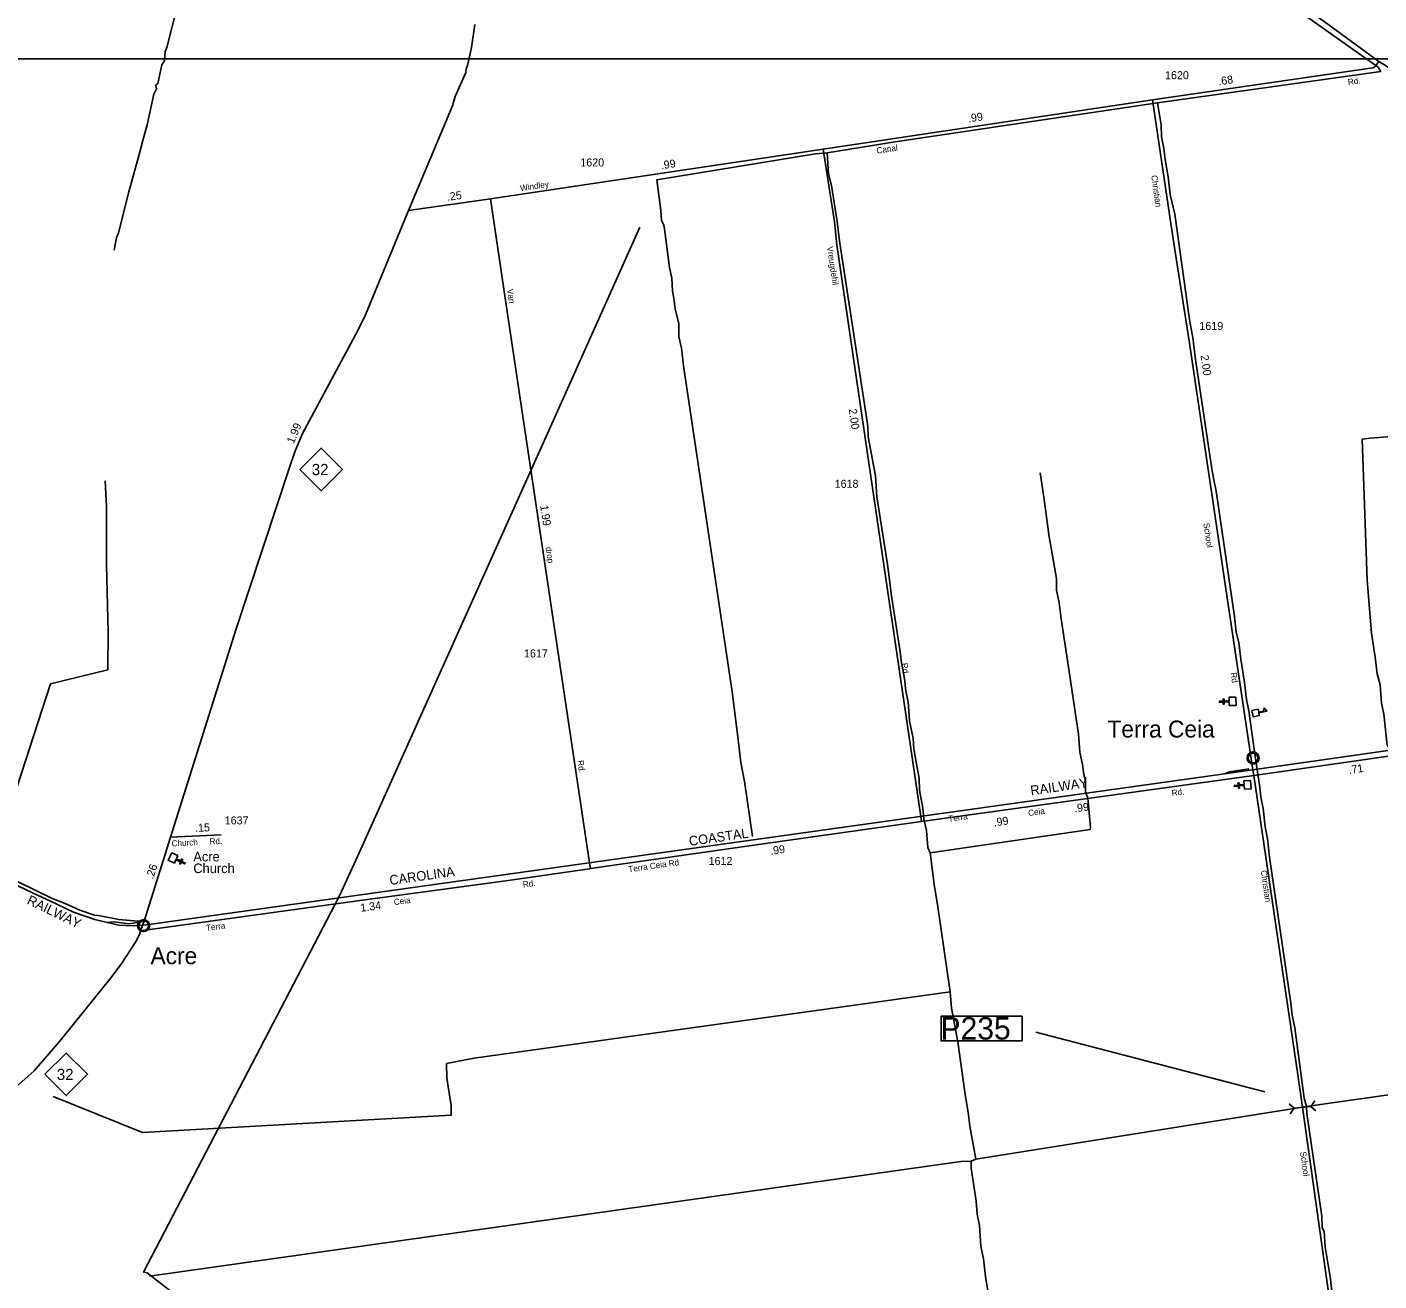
# Model space of a CAD drawing. Extents: x 2532689 to 2764727, y 536648 to 732970.
# Drawn here: x 2645127 to 2666242, y 673249 to 692837 of the extents above; entities that cross this region are included whole.
import ezdxf

# ---------------------------------------------------------------- set-up
doc = ezdxf.new("R2010")
doc.units = 0
for name, color, linetype in [('Exist Civil Demographics Community CELL', 7, 'Continuous'), ('Exist Civil Demographics Community Label', 7, 'Continuous'), ('Exist Cultural Church CELL', 7, 'Continuous'), ('Exist Cultural Church Label', 7, 'Continuous'), ('Exist Cultural Educational Facility High CELL', 7, 'Continuous'), ('Exist Hydrographic Creek Single Shore', 7, 'Continuous'), ('Exist Railroad Mainline', 7, 'Continuous'), ('Exist Railroad Mainline Label', 7, 'Continuous'), ('Exist Railroad Siding', 7, 'Continuous'), ('Exist Road Primary NC Attributed', 7, 'Continuous'), ('Exist Road Primary NC Mileage Hundredths English Label', 7, 'Continuous'), ('Exist Road Primary NC Shield CELL', 7, 'Continuous'), ('Exist Road Primary NC Shield Number Label', 7, 'Continuous'), ('Exist Road Secondary Mileage Hundredths English Label', 7, 'Continuous'), ('Exist Road Secondary Structure Pipe CELL', 7, 'Continuous'), ('Exist Road Secondary Structure Pipe Number Label', 7, 'Continuous'), ('Exist Road Secondary Type 20 Attributed', 7, 'Continuous'), ('Exist Road Secondary Type 41 Attributed', 7, 'Continuous'), ('Exist Road Secondary Type 51 Attributed', 7, 'Continuous'), ('Exist Road Secondary Type 51 Label', 7, 'Continuous'), ('Exist Road Secondary Type 51 Number Label', 7, 'Continuous'), ('Exist Utilities Electrical Transmission Line', 7, 'Continuous'), ('Map Preparation Inset Cut Line', 7, 'Continuous')]:
    doc.layers.add(name, color=color, linetype=linetype)

msp = doc.modelspace()

# ---------------------------------------------------------------- linework, layer by layer
at = {"layer": 'Exist Civil Demographics Community CELL'}
for points in [[(2664199, 681431), (2664200, 681436), (2664202, 681443), (2664205, 681450), (2664207, 681456), (2664211, 681462), (2664215, 681467), (2664219, 681471), (2664223, 681476), (2664229, 681480), (2664234, 681484), (2664239, 681487), (2664244, 681489), (2664249, 681492), (2664255, 681493), (2664259, 681495), (2664264, 681495), (2664268, 681496), (2664275, 681496), (2664279, 681496), (2664285, 681496), (2664290, 681495), (2664295, 681494), (2664300, 681493), (2664305, 681491), (2664312, 681488), (2664318, 681484), (2664323, 681481), (2664328, 681477), (2664331, 681474), (2664335, 681469), (2664339, 681465), (2664342, 681460), (2664346, 681455), (2664348, 681450), (2664350, 681445), (2664352, 681440), (2664353, 681435), (2664354, 681429), (2664355, 681425), (2664355, 681419), (2664355, 681413), (2664354, 681407), (2664353, 681402), (2664351, 681395), (2664350, 681390), (2664347, 681385), (2664344, 681379), (2664341, 681373), (2664337, 681369), (2664333, 681364), (2664328, 681359), (2664323, 681355), (2664318, 681351), (2664314, 681349), (2664307, 681345), (2664300, 681343), (2664294, 681341), (2664287, 681340), (2664283, 681340), (2664278, 681339), (2664273, 681339), (2664268, 681340), (2664263, 681340), (2664257, 681342), (2664252, 681343), (2664247, 681345), (2664242, 681347), (2664238, 681349), (2664232, 681353), (2664226, 681357), (2664221, 681362), (2664217, 681367), (2664214, 681371), (2664211, 681375), (2664206, 681382), (2664205, 681386), (2664203, 681390), (2664200, 681398), (2664199, 681405), (2664198, 681410), (2664198, 681416), (2664198, 681421), (2664198, 681428)], [(2646869, 678812), (2646870, 678818), (2646872, 678824), (2646875, 678832), (2646878, 678837), (2646881, 678843), (2646885, 678848), (2646889, 678853), (2646894, 678857), (2646899, 678862), (2646905, 678865), (2646910, 678868), (2646915, 678871), (2646920, 678873), (2646926, 678875), (2646930, 678876), (2646935, 678877), (2646939, 678877), (2646945, 678878), (2646950, 678878), (2646955, 678877), (2646960, 678877), (2646965, 678876), (2646970, 678874), (2646975, 678872), (2646982, 678869), (2646988, 678866), (2646993, 678862), (2646999, 678858), (2647002, 678855), (2647006, 678851), (2647010, 678846), (2647013, 678842), (2647016, 678836), (2647019, 678831), (2647021, 678826), (2647022, 678821), (2647023, 678817), (2647025, 678811), (2647025, 678806), (2647025, 678800), (2647025, 678794), (2647025, 678788), (2647024, 678783), (2647022, 678777), (2647020, 678771), (2647018, 678766), (2647015, 678760), (2647011, 678755), (2647008, 678750), (2647004, 678745), (2646998, 678740), (2646993, 678736), (2646988, 678733), (2646984, 678730), (2646977, 678727), (2646970, 678724), (2646964, 678723), (2646958, 678721), (2646953, 678721), (2646949, 678721), (2646943, 678721), (2646939, 678721), (2646933, 678722), (2646927, 678723), (2646923, 678724), (2646918, 678726), (2646913, 678728), (2646909, 678731), (2646902, 678735), (2646897, 678739), (2646892, 678743), (2646887, 678748), (2646884, 678752), (2646881, 678756), (2646877, 678763), (2646875, 678767), (2646874, 678771), (2646871, 678779), (2646869, 678786), (2646869, 678791), (2646868, 678798), (2646868, 678802), (2646869, 678809)]]:
    msp.add_lwpolyline(points, close=True, dxfattribs=at)
for centre, radius in [((2664276, 681418), 94.3), ((2664276, 681419), 76.7), ((2646947, 678800), 94.3), ((2646947, 678800), 76.7)]:
    msp.add_circle(centre, radius, dxfattribs=at)
at = {"layer": 'Exist Cultural Church CELL'}
for points in [[(2663903, 682237), (2663902, 682294), (2663825, 682292), (2663826, 682260), (2663810, 682259), (2663809, 682291), (2663749, 682290), (2663749, 682306), (2663809, 682307), (2663808, 682339), (2663824, 682340), (2663825, 682308), (2663901, 682310), (2663900, 682367), (2664006, 682370), (2664010, 682239)], [(2664140, 680930), (2664135, 680987), (2664059, 680981), (2664062, 680949), (2664046, 680948), (2664043, 680980), (2663983, 680975), (2663982, 680991), (2664042, 680996), (2664040, 681028), (2664056, 681029), (2664058, 680997), (2664134, 681003), (2664130, 681060), (2664236, 681068), (2664246, 680938)], [(2647484, 679894), (2647460, 679843), (2647529, 679811), (2647542, 679840), (2647557, 679833), (2647543, 679804), (2647598, 679778), (2647591, 679764), (2647537, 679789), (2647523, 679760), (2647509, 679767), (2647522, 679796), (2647453, 679828), (2647429, 679776), (2647332, 679820), (2647387, 679939)]]:
    msp.add_lwpolyline(points, close=True, dxfattribs=at)
at = {"layer": 'Exist Cultural Educational Facility High CELL'}
msp.add_lwpolyline([(2664258, 682162), (2664354, 682180), (2664363, 682135), (2664436, 682149), (2664451, 682200), (2664491, 682150), (2664364, 682125), (2664373, 682080), (2664277, 682062)], close=True, dxfattribs=at)
at = {"layer": 'Exist Hydrographic Creek Single Shore'}
for p, q in [((2662783, 691650), (2666273, 692142)), ((2655080, 689722), (2655074, 689738)), ((2646486, 689351), (2646526, 689549)), ((2665111, 675973), (2666856, 676223)), ((2665114, 675865), (2665111, 675973)), ((2659871, 675118), (2659945, 675154))]:
    msp.add_line(p, q, dxfattribs=at)
for points in [[(2646526, 689549), (2646556, 689623), (2646717, 690260), (2646879, 690848), (2646941, 691084), (2647003, 691310), (2647109, 691787), (2647149, 691870), (2647139, 691929), (2647172, 691953), (2647232, 692248), (2647272, 692315), (2647286, 692457), (2647317, 692534), (2647340, 692643), (2647570, 693539), (2647641, 693749), (2647802, 694379), (2648194, 695869), (2648347, 696499), (2649186, 699633), (2649217, 699769), (2649309, 700094), (2649579, 701126)], [(2666273, 692142), (2666229, 692210), (2660970, 695934)], [(2657623, 690869), (2658686, 691041), (2662783, 691650)], [(2663053, 689914), (2662980, 690220), (2662949, 690494), (2662901, 690768), (2662881, 690941), (2662844, 691124), (2662840, 691307), (2662783, 691650)], [(2655074, 689738), (2655037, 689819), (2655025, 689970), (2654965, 690450), (2657440, 690855), (2657623, 690869)], [(2657779, 689797), (2657693, 690360), (2657647, 690545), (2657623, 690869)], [(2665111, 675973), (2665075, 676107), (2664926, 677204), (2664888, 677403), (2664867, 677586), (2664534, 679871), (2664502, 680162), (2664465, 680344), (2664434, 680628), (2664396, 680811), (2664375, 681000), (2664307, 681441), (2664208, 682156), (2664171, 682332), (2664140, 682596), (2664082, 682962), (2664051, 683220), (2664014, 683386), (2663984, 683628), (2663699, 685586), (2663662, 685762), (2663633, 685935), (2663369, 687681), (2663337, 687988), (2663301, 688148), (2663280, 688304), (2663053, 689914)], [(2656458, 680194), (2656331, 681049), (2656274, 681349), (2656223, 681790), (2656141, 682453), (2655378, 687544), (2655347, 687819), (2655309, 688001), (2655305, 688201), (2655250, 688436), (2655229, 688602), (2655210, 688710), (2655198, 688916), (2655160, 689082), (2655080, 689722)], [(2659231, 679938), (2659196, 680019), (2659173, 680287), (2659136, 680470), (2659116, 680636), (2659068, 680917), (2659063, 681100), (2658979, 681557), (2658966, 681724), (2658910, 681997), (2658887, 682298), (2658850, 682464), (2658829, 682654), (2658781, 682937), (2658762, 683078), (2658625, 683982), (2658604, 684165), (2658565, 684439), (2658427, 685337), (2658400, 685496), (2658376, 685827), (2658262, 686433), (2658259, 686600), (2657819, 689459), (2657798, 689665), (2657779, 689797)], [(2666405, 681572), (2666370, 681619), (2666318, 682103), (2666281, 682276), (2666258, 682561), (2666212, 682733), (2666182, 682991), (2666124, 683366), (2666055, 684197), (2665982, 686398), (2666106, 686416), (2668762, 686625)], [(2659231, 679938), (2661732, 680302), (2661739, 680335), (2661696, 680793), (2661661, 680890), (2661656, 681074), (2661630, 681158), (2661609, 681315), (2661572, 681507), (2661549, 681789), (2661392, 682836), (2661276, 683593), (2661245, 683842), (2661207, 684041), (2661203, 684224), (2661089, 684873), (2661009, 685494), (2660950, 685875)], [(2642567, 676236), (2642657, 676296), (2642906, 676710), (2643058, 677021), (2643207, 677425), (2643244, 677643), (2643332, 677827), (2643616, 678167), (2643851, 678488), (2644052, 678785), (2644382, 679344), (2644566, 679696), (2644580, 679788), (2645494, 682577), (2646389, 682797), (2646393, 683388), (2646370, 684428), (2646366, 685347), (2646349, 685747)], [(2659546, 677767), (2659349, 679132), (2659301, 679406), (2659231, 679938)], [(2645536, 676133), (2646932, 675566), (2651753, 675837), (2651750, 675987), (2651682, 676421), (2651677, 676644), (2652109, 676731), (2659546, 677767)], [(2659945, 675154), (2659850, 675669), (2659830, 675842), (2659772, 676197), (2659663, 676987), (2659568, 677512), (2659546, 677767)], [(2659945, 675154), (2665047, 675964), (2665111, 675973)], [(2665820, 670743), (2665802, 671106), (2665765, 671288), (2665734, 671536), (2665697, 671719), (2665645, 672193), (2665559, 672675), (2665538, 672891), (2665520, 672959), (2665479, 673316), (2665401, 673782), (2665388, 674021), (2665353, 674079), (2665349, 674263), (2665114, 675865)], [(2647041, 673324), (2659712, 675115), (2659871, 675118)], [(2660568, 669948), (2660342, 671509), (2660300, 671927), (2660261, 672149), (2660192, 672632), (2660180, 672815), (2660094, 673321), (2660063, 673595), (2660025, 673794), (2660001, 674118), (2659964, 674294), (2659951, 674494), (2659873, 675009), (2659871, 675118)]]:
    msp.add_lwpolyline(points, dxfattribs=at)
at = {"layer": 'Exist Railroad Mainline'}
for points in [[(2635503, 683938), (2635603, 683930), (2635770, 683878), (2641234, 681204), (2641323, 681164), (2645225, 679306), (2645482, 679189), (2645852, 679009), (2646187, 678893), (2646380, 678847)], [(2663828, 681173), (2668870, 681889), (2682173, 683806)], [(2646380, 678847), (2646561, 678809), (2646787, 678794), (2646993, 678810), (2663828, 681173)]]:
    msp.add_lwpolyline(points, dxfattribs=at)
at = {"layer": 'Exist Railroad Siding'}
for points in [[(2663828, 681173), (2663906, 681201), (2664211, 681247)], [(2646380, 678847), (2646481, 678861), (2646726, 678826), (2646959, 678870)]]:
    msp.add_lwpolyline(points, dxfattribs=at)
at = {"layer": 'Exist Road Primary NC Attributed'}
for p, q in [((2646959, 678870), (2647370, 680179)), ((2646899, 678718), (2646959, 678870))]:
    msp.add_line(p, q, dxfattribs=at)
for points in [[(2651084, 689971), (2651774, 691606), (2651815, 691749), (2651979, 692127), (2651986, 692185), (2652006, 692234), (2652070, 692515), (2652122, 692875)], [(2647370, 680179), (2648393, 683436), (2649231, 685972), (2649310, 686199), (2649426, 686476), (2650298, 688108), (2650411, 688340), (2650952, 689642), (2651084, 689971)], [(2642868, 674817), (2644689, 676073), (2644870, 676201), (2645231, 676527), (2645632, 676992), (2646419, 677962), (2646596, 678198), (2646822, 678541), (2646886, 678660), (2646899, 678718)]]:
    msp.add_lwpolyline(points, dxfattribs=at)
at = {"layer": 'Exist Road Primary NC Shield CELL'}
for points in [[(2649388, 685926), (2649721, 686259), (2650054, 685926), (2649721, 685593)], [(2645406, 676477), (2645739, 676810), (2646072, 676477), (2645739, 676144)]]:
    msp.add_lwpolyline(points, close=True, dxfattribs=at)
at = {"layer": 'Exist Road Secondary Structure Pipe CELL'}
for p, q in [((2664837, 676017), (2664919, 675947)), ((2664854, 675861), (2664919, 675947)), ((2664919, 675947), (2665176, 675976)), ((2665241, 676062), (2665176, 675976)), ((2665258, 675906), (2665176, 675976))]:
    msp.add_line(p, q, dxfattribs=at)
at = {"layer": 'Exist Road Secondary Structure Pipe Number Label'}
msp.add_line((2664461, 676205), (2660881, 677137), dxfattribs=at)
msp.add_lwpolyline([(2659403, 677384), (2660669, 677384), (2660669, 677000), (2659403, 677000)], close=True, dxfattribs=at)
at = {"layer": 'Exist Road Secondary Type 20 Attributed'}
msp.add_lwpolyline([(2653925, 679692), (2653911, 679781)], dxfattribs=at)
at = {"layer": 'Exist Road Secondary Type 41 Attributed'}
msp.add_line((2647370, 680179), (2648159, 680220), dxfattribs=at)
at = {"layer": 'Exist Road Secondary Type 51 Attributed'}
for p, q in [((2657561, 690930), (2662705, 691701)), ((2652368, 690151), (2657561, 690930)), ((2651084, 689971), (2652368, 690151)), ((2664287, 681145), (2667994, 681675)), ((2659098, 680424), (2664287, 681145))]:
    msp.add_line(p, q, dxfattribs=at)
for points in [[(2654817, 700313), (2661107, 695943), (2665388, 692921), (2666238, 692300)], [(2662705, 691701), (2666148, 692197), (2666176, 692216), (2666238, 692300)], [(2666238, 692300), (2666439, 692176), (2667524, 691412)], [(2662705, 691701), (2662971, 689908), (2663021, 689559), (2663116, 688959), (2663281, 687898), (2663888, 683817), (2664274, 681236)], [(2659086, 680505), (2658246, 686205), (2657776, 689433), (2657736, 689792), (2657561, 690930)], [(2653911, 679781), (2652572, 688744), (2652368, 690151)], [(2638826, 682602), (2639273, 682319), (2640107, 681821), (2640303, 681713), (2640756, 681497), (2641625, 681083), (2642760, 680541), (2642905, 680488), (2643030, 680423), (2644484, 679727), (2645507, 679230), (2645725, 679143), (2645953, 679041), (2646179, 678963), (2646245, 678956), (2646559, 678895), (2646859, 678868), (2646959, 678870)], [(2664274, 681236), (2664287, 681145)], [(2664287, 681145), (2664977, 676471), (2665047, 675964)], [(2653925, 679692), (2656517, 680063), (2659098, 680424)], [(2659098, 680424), (2659086, 680505)], [(2646899, 678718), (2650137, 679166), (2652640, 679505), (2653911, 679685), (2653925, 679692)], [(2665047, 675964), (2665783, 670737)]]:
    msp.add_lwpolyline(points, dxfattribs=at)
at = {"layer": 'Exist Utilities Electrical Transmission Line'}
msp.add_lwpolyline([(2652796, 668853), (2647001, 673375), (2646947, 673384), (2650007, 679263), (2650294, 679890), (2653369, 686741), (2654699, 689711)], dxfattribs=at)
at = {"layer": 'Map Preparation Inset Cut Line'}
msp.add_lwpolyline([(2625780, 692342), (2701222, 692342), (2701222, 670513), (2663418, 670513), (2663418, 648997), (2625780, 648997)], close=True, dxfattribs=at)

# ---------------------------------------------------------------- texts
at = {"layer": 'Exist Civil Demographics Community Label'}
for s, p in [('Terra Ceia', (2662002, 681738)), ('Acre', (2647056, 678197))]:
    msp.add_text(s, height=265, dxfattribs=at).set_placement(p)
at = {"layer": 'Exist Cultural Church Label'}
for s, p in [('Acre', (2647724, 679803)), ('Church', (2647724, 679620))]:
    msp.add_text(s, height=150, dxfattribs=at).set_placement(p)
at = {"layer": 'Exist Railroad Mainline Label'}
for s, rotation, p in [('RAILWAY', 8.191, (2660809, 680834)), ('COASTAL', 7.9877, (2655476, 680044)), ('CAROLINA', 7.9877, (2650798, 679433)), ('RAILWAY', 334.0982, (2645113, 679147))]:
    msp.add_text(s, height=150, rotation=rotation, dxfattribs=at).set_placement(p)
at = {"layer": 'Exist Road Primary NC Mileage Hundredths English Label'}
for s, rotation, p in [('1.99', 67.2686, (2649292, 686318)), ('.26', 72.5629, (2647097, 679516))]:
    msp.add_text(s, height=125, rotation=rotation, dxfattribs=at).set_placement(p)
at = {"layer": 'Exist Road Primary NC Shield Number Label'}
for p in [(2649575, 685837), (2645593, 676388)]:
    msp.add_text('32', height=175, dxfattribs=at).set_placement(p)
at = {"layer": 'Exist Road Secondary Mileage Hundredths English Label'}
for s, rotation, p in [('.68', 8.1968, (2663741, 691926)), ('.99', 8.5287, (2659833, 691346)), ('.99', 8.5288, (2655035, 690614)), ('.25', 7.9951, (2651694, 690120)), ('2.00', 278.4495, (2663455, 687706)), ('2.00', 278.2769, (2657960, 686867)), ('1.99', 278.4972, (2653141, 685360)), ('.71', 8.1362, (2665775, 681168)), ('.99', 7.9096, (2661489, 680567)), ('.15', 2.9654, (2647754, 680262)), ('.99', 7.9096, (2660232, 680349)), ('.99', 7.9622, (2656742, 679905)), ('1.34', 7.7217, (2650341, 679015))]:
    msp.add_text(s, height=125, rotation=rotation, dxfattribs=at).set_placement(p)
at = {"layer": 'Exist Road Secondary Structure Pipe Number Label'}
msp.add_text('P235', height=350, dxfattribs=at).set_placement((2659396, 677020))
at = {"layer": 'Exist Road Secondary Type 51 Label'}
for s, rotation, p in [('Rd.', 8.1968, (2665763, 691928)), ('Canal', 8.5287, (2658402, 690858)), ('Christian', 278.4484, (2662684, 690515)), ('Windley', 8.5288, (2652835, 690271)), ('Vreugdehil', 278.2769, (2657621, 689402)), ('Van', 278.4972, (2652623, 688738)), ('School', 278.4495, (2663499, 685082)), ('drop', 278.4972, (2653225, 684708)), ('Rd.', 278.3822, (2658783, 682896)), ('Rd', 278.5035, (2663924, 682747)), ('Rd.', 278.4972, (2653723, 681376)), ('Rd.', 7.9097, (2663011, 680822)), ('Terra', 7.9097, (2659523, 680420)), ('Ceia', 7.9097, (2660769, 680511)), ('Church', 2.9654, (2647387, 680036)), ('Rd.', 2.9654, (2647980, 680066)), ('Terra Ceia Rd', 8.1489, (2654526, 679632)), ('Rd.', 8.0712, (2652878, 679393)), ('Christian', 278.1312, (2664396, 679658)), ('Ceia', 7.7217, (2650863, 679119)), ('Terra', 7.8694, (2647929, 678715)), ('School', 277.9677, (2665009, 675264))]:
    msp.add_text(s, height=95, rotation=rotation, dxfattribs=at).set_placement(p)
at = {"layer": 'Exist Road Secondary Type 51 Number Label'}
for s, p in [('1620', (2662901, 692022)), ('1620', (2653768, 690659)), ('1619', (2663437, 688105)), ('1618', (2657741, 685639)), ('1617', (2652889, 682989)), ('1637', (2648214, 680381)), ('1612', (2655772, 679747))]:
    msp.add_text(s, height=125, dxfattribs=at).set_placement(p)

doc.saveas('drawing.dxf')
